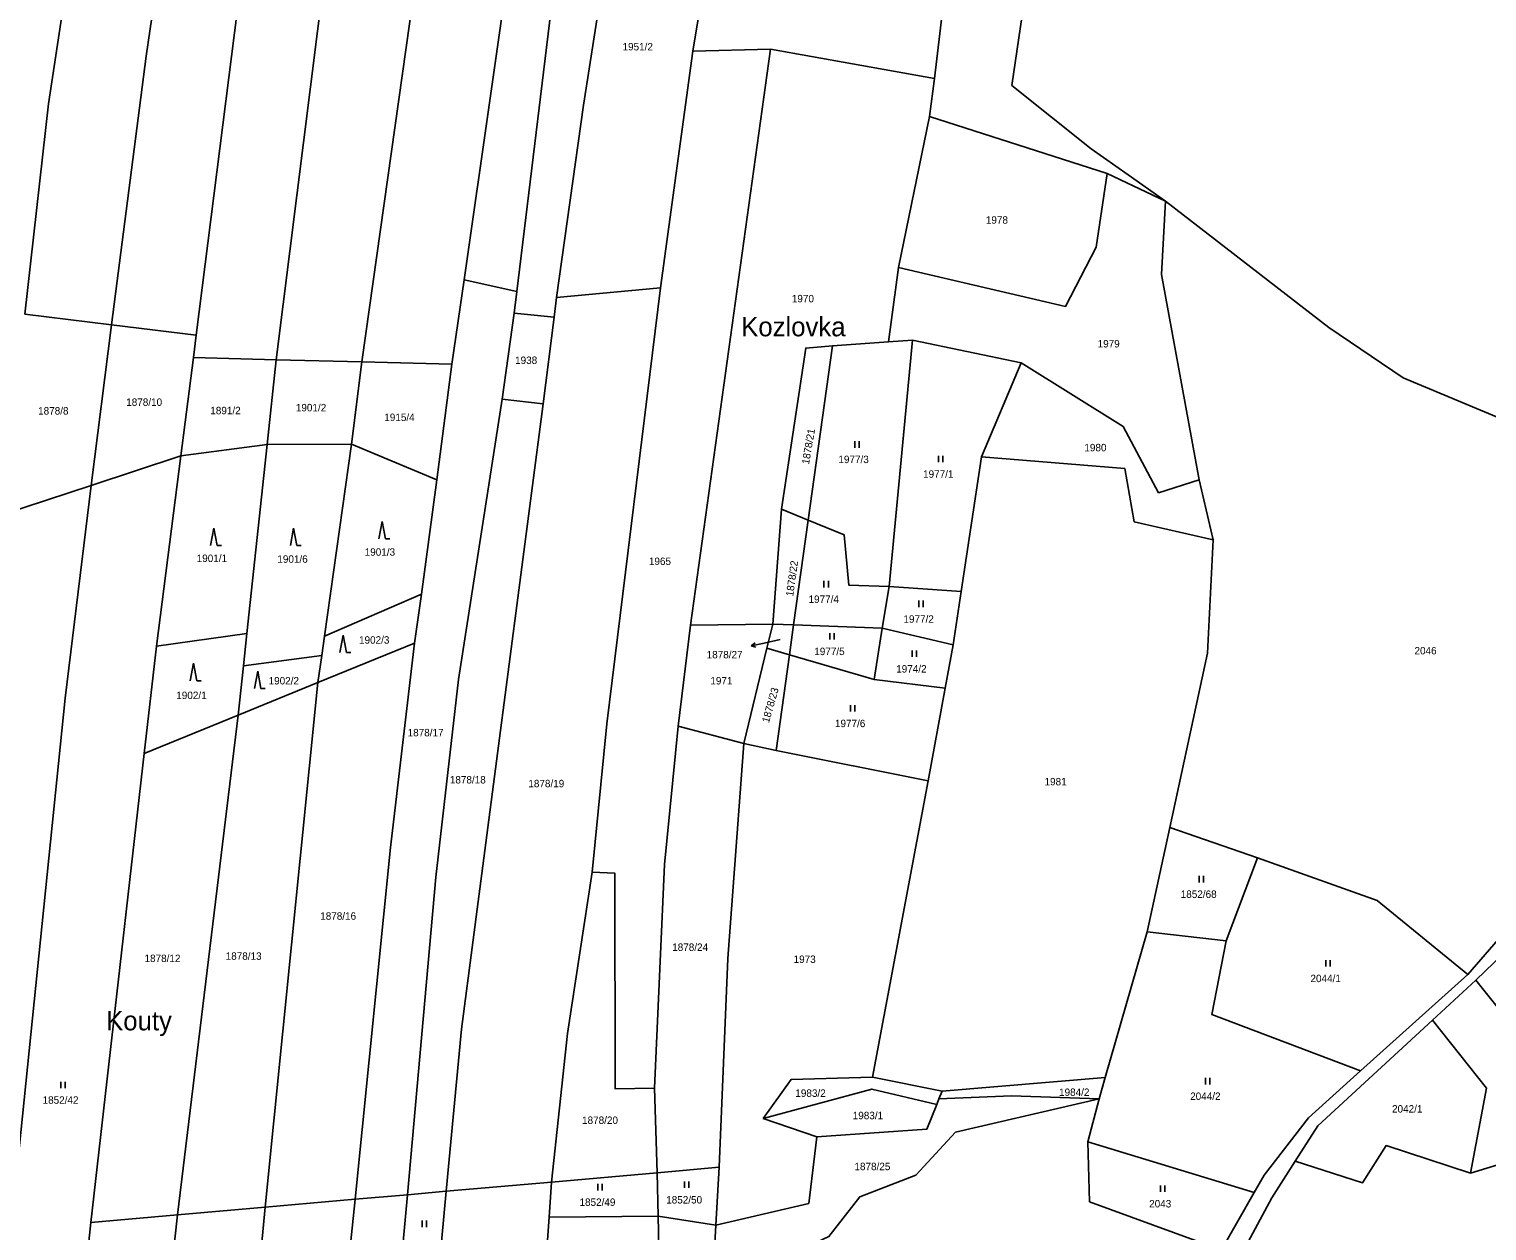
# Model space of a CAD drawing. Extents: x -776734 to -748832, y -1118122 to -976986.
# Drawn here: x -749880.5 to -749547, y -1112561.1 to -1112286.1 of the extents above; entities that cross this region are included whole.
import ezdxf

# ---------------------------------------------------------------- set-up
doc = ezdxf.new("R2010")
doc.units = 0
for name, color, linetype in [('KM_Hranice obce', 7, 'Continuous'), ('KM_Hranice parcel', 7, 'Continuous'), ('KM_Parcelní čísla', 7, 'Continuous'), ('KM_Pop  PČ popisy', 7, 'Continuous'), ('KM_Značky kultur', 7, 'Continuous')]:
    doc.layers.add(name, color=color, linetype=linetype)

msp = doc.modelspace()

# ---------------------------------------------------------------- linework, layer by layer
at = {"layer": 'KM_Hranice obce'}
for p, q in [((-749629.1, -1112319.39), (-749620.51, -1112325.43)), ((-749583.19, -1112354.3), (-749620.51, -1112325.43)), ((-749566.19, -1112365.84), (-749583.19, -1112354.3))]:
    msp.add_line(p, q, dxfattribs=at)
for points in [[(-749653.3, -1112282.85), (-749655.72, -1112298.92), (-749637.53, -1112313.47), (-749629.1, -1112319.39)], [(-749485.79, -1112397.71), (-749516.42, -1112386.67), (-749566.19, -1112365.84)]]:
    msp.add_lwpolyline(points, dxfattribs=at)
at = {"layer": 'KM_Hranice parcel'}
for p, q in [((-749728.65, -1112291.06), (-749718.65, -1112230.61)), ((-749736.01, -1112345.27), (-749728.65, -1112291.06)), ((-749729.22, -1112422.44), (-749710.86, -1112290.63)), ((-749710.86, -1112290.63), (-749728.65, -1112291.06)), ((-749710.86, -1112290.63), (-749673.35, -1112297.33)), ((-749673.35, -1112297.33), (-749674.51, -1112306.06)), ((-749681.63, -1112340.62), (-749674.51, -1112306.06)), ((-749674.51, -1112306.06), (-749633.86, -1112319.06)), ((-749633.86, -1112319.06), (-749620.51, -1112325.43)), ((-749683.93, -1112357.65), (-749681.63, -1112340.62)), ((-749783.76, -1112362.75), (-749780.99, -1112343.42)), ((-749768.94, -1112346.12), (-749780.99, -1112343.42)), ((-749736.01, -1112345.27), (-749759.8, -1112347.44)), ((-749769.54, -1112351.05), (-749768.94, -1112346.12)), ((-749759.8, -1112347.44), (-749760.4, -1112352)), ((-749881.48, -1112351.26), (-749861.64, -1112353.69)), ((-749772.27, -1112370.74), (-749769.54, -1112351.05)), ((-749760.4, -1112352), (-749769.54, -1112351.05)), ((-749760.4, -1112352), (-749762.91, -1112371.78)), ((-749866.27, -1112390.46), (-749861.64, -1112353.69)), ((-749861.64, -1112353.69), (-749842.24, -1112356.07)), ((-749842.89, -1112361.2), (-749842.24, -1112356.07)), ((-749702.24, -1112398.42), (-749696.72, -1112358.54)), ((-749696.72, -1112358.54), (-749683.93, -1112357.65)), ((-749678.42, -1112357.27), (-749683.93, -1112357.65)), ((-749678.42, -1112357.27), (-749683.76, -1112413.58)), ((-749653.54, -1112362.45), (-749678.42, -1112357.27)), ((-749842.89, -1112361.2), (-749845.75, -1112383.67)), ((-749823.97, -1112361.7), (-749842.89, -1112361.2)), ((-749826.04, -1112381.11), (-749823.97, -1112361.7)), ((-749804.37, -1112362.19), (-749823.97, -1112361.7)), ((-749806.73, -1112381.03), (-749804.37, -1112362.19)), ((-749783.76, -1112362.75), (-749804.37, -1112362.19)), ((-749662.65, -1112383.93), (-749653.54, -1112362.45)), ((-749787.2, -1112389.18), (-749783.76, -1112362.75)), ((-749762.91, -1112371.78), (-749772.27, -1112370.74)), ((-749845.75, -1112383.67), (-749826.04, -1112381.11)), ((-749830.66, -1112424.4), (-749826.04, -1112381.11)), ((-749826.04, -1112381.11), (-749806.73, -1112381.03)), ((-749806.73, -1112381.03), (-749812.92, -1112425.01)), ((-749787.2, -1112389.18), (-749806.73, -1112381.03)), ((-749845.75, -1112383.67), (-749866.27, -1112390.46)), ((-749845.75, -1112383.67), (-749851.3, -1112427.3)), ((-749667.27, -1112414.75), (-749662.65, -1112383.93)), ((-749790.72, -1112415.37), (-749787.2, -1112389.18)), ((-749612.8, -1112389.17), (-749609.62, -1112402.9)), ((-749866.27, -1112390.46), (-749886.71, -1112397.22)), ((-749708.35, -1112395.9), (-749710.39, -1112422.24)), ((-749708.35, -1112395.9), (-749702.24, -1112398.42)), ((-749705.59, -1112422.41), (-749702.24, -1112398.42)), ((-749812.92, -1112425.01), (-749790.72, -1112415.37)), ((-749790.72, -1112415.37), (-749792.28, -1112426.59)), ((-749683.76, -1112413.58), (-749685.36, -1112423.13)), ((-749683.76, -1112413.58), (-749667.27, -1112414.75)), ((-749669.1, -1112426.96), (-749667.27, -1112414.75)), ((-749731.99, -1112445.56), (-749729.22, -1112422.44)), ((-749729.22, -1112422.44), (-749710.39, -1112422.24)), ((-749710.39, -1112422.24), (-749711.72, -1112427.74)), ((-749710.39, -1112422.24), (-749705.59, -1112422.41)), ((-749706.54, -1112429.26), (-749705.59, -1112422.41)), ((-749705.59, -1112422.41), (-749685.36, -1112423.13)), ((-749851.3, -1112427.3), (-749830.66, -1112424.4)), ((-749830.66, -1112424.4), (-749831.45, -1112431.79)), ((-749813.54, -1112429.41), (-749812.92, -1112425.01)), ((-749685.36, -1112423.13), (-749687.19, -1112434.92)), ((-749669.1, -1112426.96), (-749685.36, -1112423.13)), ((-749854.13, -1112451.82), (-749851.3, -1112427.3)), ((-749831.45, -1112431.79), (-749813.54, -1112429.41)), ((-749792.28, -1112426.59), (-749814.41, -1112435.61)), ((-749814.41, -1112435.61), (-749813.54, -1112429.41)), ((-749711.72, -1112427.74), (-749716.99, -1112449.56)), ((-749706.54, -1112429.26), (-749711.72, -1112427.74)), ((-749709.58, -1112451.12), (-749706.54, -1112429.26)), ((-749706.54, -1112429.26), (-749687.19, -1112434.92)), ((-749670.92, -1112436.89), (-749669.1, -1112426.96)), ((-749832.65, -1112443.05), (-749831.45, -1112431.79)), ((-749814.41, -1112435.61), (-749832.65, -1112443.05)), ((-749826.47, -1112555.67), (-749814.41, -1112435.61)), ((-749687.19, -1112434.92), (-749670.92, -1112436.89)), ((-749674.79, -1112458.07), (-749670.92, -1112436.89)), ((-749832.65, -1112443.05), (-749854.13, -1112451.82)), ((-749846.53, -1112557.44), (-749832.65, -1112443.05)), ((-749716.99, -1112449.56), (-749731.99, -1112445.56)), ((-749866.34, -1112559.18), (-749854.13, -1112451.82)), ((-749716.99, -1112449.56), (-749709.58, -1112451.12)), ((-749674.79, -1112458.07), (-749709.58, -1112451.12)), ((-749687.56, -1112525.88), (-749674.79, -1112458.07)), ((-749619.55, -1112468.73), (-749624.72, -1112492.67)), ((-749619.55, -1112468.73), (-749599.51, -1112475.72)), ((-749606.64, -1112494.71), (-749599.51, -1112475.72)), ((-749634.32, -1112525.98), (-749624.72, -1112492.67)), ((-749624.72, -1112492.67), (-749606.64, -1112494.71)), ((-749551.36, -1112502.39), (-749575.91, -1112524.48)), ((-749559.48, -1112512.86), (-749549.56, -1112503.71)), ((-749529.9, -1112528.37), (-749549.56, -1112503.71)), ((-749687.56, -1112525.88), (-749671.65, -1112529.11)), ((-749671.65, -1112529.11), (-749634.32, -1112525.98)), ((-749635.73, -1112530.89), (-749634.32, -1112525.98)), ((-749736.82, -1112547.79), (-749737.4, -1112528.41)), ((-749672.36, -1112530.9), (-749671.65, -1112529.11)), ((-749672.36, -1112530.9), (-749672.87, -1112532.17)), ((-749638.29, -1112540.67), (-749635.73, -1112530.89)), ((-749700.28, -1112539.55), (-749712.53, -1112535.35)), ((-749600.26, -1112552.31), (-749638.29, -1112540.67)), ((-749524.13, -1112539.8), (-749550.76, -1112547.84)), ((-749736.82, -1112547.79), (-749761.01, -1112549.92)), ((-749722.64, -1112546.54), (-749736.82, -1112547.79)), ((-749736.6, -1112557.7), (-749736.82, -1112547.79)), ((-749723.36, -1112559.77), (-749722.64, -1112546.54)), ((-749785.05, -1112552.03), (-749793.93, -1112552.81)), ((-749786.66, -1112569.11), (-749785.05, -1112552.03)), ((-749761.01, -1112549.92), (-749785.05, -1112552.03)), ((-749761.55, -1112557.91), (-749761.01, -1112549.92)), ((-749826.47, -1112555.67), (-749846.53, -1112557.44)), ((-749829.94, -1112591.12), (-749826.47, -1112555.67)), ((-749805.87, -1112553.86), (-749826.47, -1112555.67)), ((-749809.07, -1112583.82), (-749805.87, -1112553.86)), ((-749793.93, -1112552.81), (-749805.87, -1112553.86)), ((-749796.03, -1112576.36), (-749793.93, -1112552.81)), ((-749870.32, -1112595.11), (-749866.34, -1112559.18)), ((-749846.53, -1112557.44), (-749866.34, -1112559.18)), ((-749850.31, -1112592.09), (-749846.53, -1112557.44)), ((-749763.76, -1112590.8), (-749761.55, -1112557.91)), ((-749761.55, -1112557.91), (-749736.6, -1112557.7)), ((-749736.6, -1112557.7), (-749723.36, -1112559.77)), ((-749736.6, -1112557.7), (-749736.08, -1112581.17))]:
    msp.add_line(p, q, dxfattribs=at)
for points in [[(-749842.24, -1112356.07), (-749826.69, -1112233.28), (-749802.42, -1112065.63), (-749776.08, -1111908.64)], [(-749823.97, -1112361.7), (-749797.26, -1112149.38), (-749782.06, -1112071.89), (-749759.37, -1111934.28)], [(-749804.37, -1112362.19), (-749775.67, -1112158.7), (-749751.8, -1112026.87), (-749748.76, -1112007.68)], [(-749837.55, -1112020.2), (-749842.79, -1112065.16), (-749859.4, -1112193.48), (-749876, -1112303.17), (-749881.48, -1112351.26)], [(-749861.64, -1112353.69), (-749853.72, -1112292.23), (-749836.75, -1112176.57), (-749817.33, -1112026.99)], [(-749780.99, -1112343.42), (-749768.67, -1112257.49), (-749758.22, -1112178.34), (-749753.63, -1112152.86), (-749732.18, -1112049.01)], [(-749768.94, -1112346.12), (-749759.4, -1112267.6), (-749746.01, -1112171.1)], [(-749759.8, -1112347.44), (-749753.66, -1112303.46), (-749741.77, -1112227.24)], [(-749673.35, -1112297.33), (-749666.42, -1112238.69), (-749647.4, -1112243.57)], [(-749681.63, -1112340.62), (-749643.43, -1112349.5), (-749636.41, -1112335.94), (-749633.86, -1112319.06)], [(-749620.51, -1112325.43), (-749621.49, -1112342.18), (-749612.8, -1112389.17)], [(-749751.69, -1112479), (-749748.34, -1112445.03), (-749736.01, -1112345.27)], [(-749696.72, -1112358.54), (-749702.83, -1112359.03), (-749708.35, -1112395.9)], [(-749653.54, -1112362.45), (-749630.23, -1112377), (-749622.11, -1112392.17), (-749612.8, -1112389.17)], [(-749793.93, -1112552.81), (-749787.44, -1112480.1), (-749782.22, -1112434.91), (-749772.27, -1112370.74)], [(-749785.05, -1112552.03), (-749781.54, -1112514.91), (-749762.91, -1112371.78)], [(-749662.65, -1112383.93), (-749629.86, -1112386.61), (-749627.68, -1112398.84), (-749609.62, -1112402.9)], [(-749888.73, -1112600.57), (-749872.23, -1112439.13), (-749866.27, -1112390.46)], [(-749702.24, -1112398.42), (-749694, -1112401.81), (-749692.98, -1112413.27), (-749683.76, -1112413.58)], [(-749551.36, -1112502.39), (-749515.6, -1112461.17), (-749502.02, -1112447.59), (-749485.79, -1112397.71)], [(-749609.62, -1112402.9), (-749610.95, -1112428.86), (-749619.55, -1112468.73)], [(-749805.87, -1112553.86), (-749797.83, -1112473.36), (-749792.28, -1112426.59)], [(-749731.99, -1112445.56), (-749735.1, -1112477.27), (-749737.4, -1112528.41)], [(-749549.56, -1112503.71), (-749528.7, -1112483.56), (-749513.74, -1112463.11), (-749499.11, -1112448.79), (-749497.49, -1112443.5)], [(-749722.64, -1112546.54), (-749720.66, -1112498.78), (-749716.99, -1112449.56)], [(-749599.51, -1112475.72), (-749572.16, -1112485.47), (-749551.36, -1112502.39)], [(-749761.01, -1112549.92), (-749757.32, -1112515.94), (-749751.69, -1112479)], [(-749737.4, -1112528.41), (-749746.38, -1112528.6), (-749746.47, -1112479.25), (-749751.69, -1112479)], [(-749606.64, -1112494.71), (-749609.96, -1112511.53), (-749575.91, -1112524.48)], [(-749590.86, -1112545.12), (-749585.67, -1112537.01), (-749559.48, -1112512.86)], [(-749550.76, -1112547.84), (-749547.11, -1112528.44), (-749559.48, -1112512.86)], [(-749712.53, -1112535.35), (-749706.19, -1112526.47), (-749687.56, -1112525.88)], [(-749575.91, -1112524.48), (-749587.8, -1112535.19), (-749597.97, -1112548.3), (-749600.26, -1112552.31)], [(-749672.87, -1112532.17), (-749687.7, -1112528.62), (-749712.53, -1112535.35)], [(-749635.73, -1112530.89), (-749668.59, -1112538.53), (-749677.68, -1112548.33), (-749690.46, -1112553.29), (-749697.51, -1112562.39), (-749724.2, -1112575.01), (-749723.36, -1112559.77)], [(-749672.87, -1112532.17), (-749675.11, -1112537.8), (-749700.28, -1112539.55)], [(-749635.73, -1112530.89), (-749655.78, -1112530.15), (-749672.36, -1112530.9)], [(-749700.28, -1112539.55), (-749702.12, -1112554.81), (-749723.36, -1112559.77)], [(-749609.11, -1112565), (-749637.91, -1112554.43), (-749638.29, -1112540.67)], [(-749550.76, -1112547.84), (-749570.09, -1112541.56), (-749575.46, -1112550.07), (-749590.86, -1112545.12)], [(-749590.86, -1112545.12), (-749596.22, -1112553.51), (-749602.15, -1112564.61)], [(-749600.26, -1112552.31), (-749607.74, -1112565.4), (-749609.11, -1112565)]]:
    msp.add_lwpolyline(points, dxfattribs=at)
at = {"layer": 'KM_Pop  PČ popisy'}
for p, q in [((-749708.69, -1112425.71), (-749712.37, -1112426.55)), ((-749715.294, -1112427.225), (-749714.431, -1112426.512)), ((-749712.37, -1112426.55), (-749715.294, -1112427.225)), ((-749715.294, -1112427.225), (-749714.206, -1112427.488))]:
    msp.add_line(p, q, dxfattribs=at)
at = {"layer": 'KM_Značky kultur'}
for p, q in [((-749691.631, -1112381.85), (-749691.631, -1112380.35)), ((-749690.63, -1112381.85), (-749690.63, -1112380.35)), ((-749672.451, -1112385.17), (-749672.451, -1112383.67)), ((-749671.45, -1112385.17), (-749671.45, -1112383.67)), ((-749799.72, -1112398.7), (-749800.47, -1112402.7)), ((-749798.97, -1112402.7), (-749799.72, -1112398.7)), ((-749838.19, -1112400.26), (-749838.94, -1112404.26)), ((-749837.44, -1112404.26), (-749838.19, -1112400.26)), ((-749819.96, -1112400.26), (-749820.71, -1112404.26)), ((-749819.21, -1112404.26), (-749819.96, -1112400.26)), ((-749798.97, -1112402.7), (-749797.974, -1112402.7)), ((-749837.44, -1112404.26), (-749836.444, -1112404.26)), ((-749819.21, -1112404.26), (-749818.214, -1112404.26)), ((-749698.651, -1112413.81), (-749698.651, -1112412.31)), ((-749697.65, -1112413.81), (-749697.65, -1112412.31)), ((-749676.941, -1112418.35), (-749676.941, -1112416.85)), ((-749675.94, -1112418.35), (-749675.94, -1112416.85)), ((-749808.62, -1112424.73), (-749809.37, -1112428.73)), ((-749807.87, -1112428.73), (-749808.62, -1112424.73)), ((-749697.341, -1112425.76), (-749697.341, -1112424.26)), ((-749696.34, -1112425.76), (-749696.34, -1112424.26)), ((-749807.87, -1112428.73), (-749806.874, -1112428.73)), ((-749678.501, -1112429.72), (-749678.501, -1112428.22)), ((-749677.5, -1112429.72), (-749677.5, -1112428.22)), ((-749842.86, -1112431.18), (-749843.61, -1112435.18)), ((-749842.11, -1112435.18), (-749842.86, -1112431.18)), ((-749842.11, -1112435.18), (-749841.114, -1112435.18)), ((-749828.18, -1112432.96), (-749828.93, -1112436.96)), ((-749827.43, -1112436.96), (-749828.18, -1112432.96)), ((-749827.43, -1112436.96), (-749826.434, -1112436.96)), ((-749692.611, -1112442.25), (-749692.611, -1112440.75)), ((-749691.61, -1112442.25), (-749691.61, -1112440.75)), ((-749612.861, -1112481.33), (-749612.861, -1112479.83)), ((-749611.86, -1112481.33), (-749611.86, -1112479.83)), ((-749583.841, -1112500.61), (-749583.841, -1112499.11)), ((-749582.84, -1112500.61), (-749582.84, -1112499.11)), ((-749611.361, -1112527.56), (-749611.361, -1112526.06)), ((-749610.36, -1112527.56), (-749610.36, -1112526.06)), ((-749873.201, -1112528.44), (-749873.201, -1112526.94)), ((-749872.2, -1112528.44), (-749872.2, -1112526.94)), ((-749750.391, -1112551.81), (-749750.391, -1112550.31)), ((-749749.39, -1112551.81), (-749749.39, -1112550.31)), ((-749730.561, -1112551.27), (-749730.561, -1112549.77)), ((-749729.56, -1112551.27), (-749729.56, -1112549.77)), ((-749621.711, -1112552.17), (-749621.711, -1112550.67)), ((-749620.71, -1112552.17), (-749620.71, -1112550.67)), ((-749790.591, -1112560.2), (-749790.591, -1112558.7)), ((-749789.59, -1112560.2), (-749789.59, -1112558.7))]:
    msp.add_line(p, q, dxfattribs=at)

# ---------------------------------------------------------------- texts
at = {"layer": 'KM_Parcelní čísla'}
for s, p in [('1951/2', (-749744.737, -1112290.92)), ('1978', (-749661.634, -1112330.58)), ('1970', (-749706.004, -1112348.57)), ('1979', (-749636.064, -1112358.9)), ('1938', (-749769.304, -1112362.68)), ('1878/8', (-749878.407, -1112374.26)), ('1878/10', (-749858.256, -1112372.27)), ('1891/2', (-749839.027, -1112374.19)), ('1901/2', (-749819.457, -1112373.52)), ('1915/4', (-749799.227, -1112375.74)), ('1980', (-749639.094, -1112382.67)), ('1977/3', (-749695.357, -1112385.37)), ('1977/1', (-749675.987, -1112388.72)), ('1901/3', (-749803.707, -1112406.57)), ('1901/1', (-749842.137, -1112408)), ('1901/6', (-749823.687, -1112408.18)), ('1965', (-749738.704, -1112408.69)), ('1977/4', (-749702.187, -1112417.36)), ('1977/2', (-749680.477, -1112421.9)), ('1902/3', (-749805.007, -1112426.69)), ('1878/27', (-749725.493, -1112430.058)), ('1977/5', (-749700.877, -1112429.31)), ('2046', (-749563.584, -1112429.15)), ('1974/2', (-749682.137, -1112433.31)), ('1902/2', (-749825.687, -1112436.03)), ('1971', (-749724.644, -1112436.03)), ('1902/1', (-749846.807, -1112439.37)), ('1977/6', (-749696.147, -1112445.8)), ('1878/17', (-749793.886, -1112447.9)), ('1878/18', (-749784.236, -1112458.69)), ('1878/19', (-749766.276, -1112459.56)), ('1981', (-749648.204, -1112459.12)), ('1852/68', (-749617.056, -1112484.88)), ('1878/16', (-749813.886, -1112489.88)), ('1878/24', (-749733.376, -1112497.01)), ('1878/12', (-749854.066, -1112499.56)), ('1878/13', (-749835.506, -1112499.04)), ('1973', (-749705.604, -1112499.76)), ('2044/1', (-749587.377, -1112504.16)), ('1983/2', (-749705.207, -1112530.41)), ('1984/2', (-749644.887, -1112530.2)), ('2044/2', (-749614.897, -1112531.11)), ('1852/42', (-749877.386, -1112531.99)), ('2042/1', (-749568.727, -1112534.01)), ('1878/20', (-749753.986, -1112536.61)), ('1983/1', (-749692.077, -1112535.53)), ('1878/25', (-749691.686, -1112547.19)), ('1852/49', (-749754.576, -1112555.36)), ('1852/50', (-749734.746, -1112554.82)), ('2043', (-749624.274, -1112555.72))]:
    msp.add_text(s, height=1.7, dxfattribs=at).set_placement(p)
for s, rotation, p in [('1878/21', 80, (-749702.091, -1112385.744)), ('1878/22', 82, (-749705.708, -1112415.96)), ('1878/23', 74, (-749711.249, -1112444.933))]:
    msp.add_text(s, height=1.7, rotation=rotation, dxfattribs=at).set_placement(p)
at = {"layer": 'KM_Pop  PČ popisy'}
for s, p in [('Kozlovka', (-749717.595, -1112356.35)), ('Kouty', (-749862.853, -1112515.19))]:
    msp.add_text(s, height=4.4, dxfattribs=at).set_placement(p)

doc.saveas('drawing.dxf')
